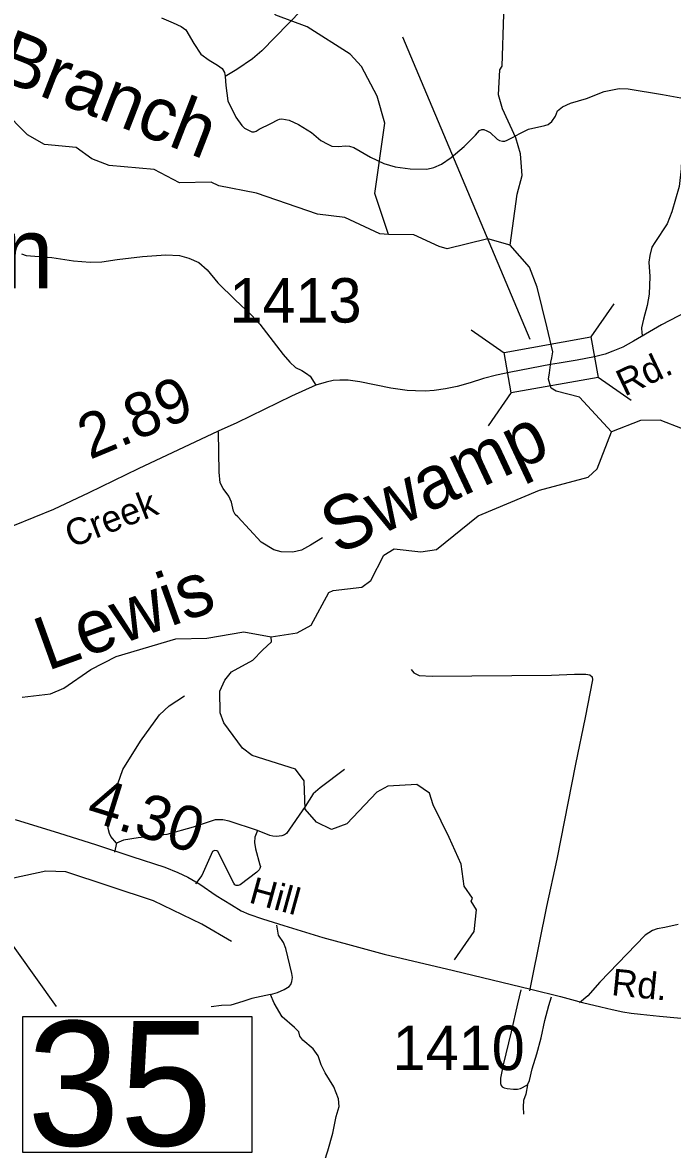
# Model space of a CAD drawing. Extents: x 2104537 to 2336408, y 34176 to 229611.
# Drawn here: x 2252606 to 2259920, y 147522 to 160196 of the extents above; entities that cross this region are included whole.
import ezdxf

# ---------------------------------------------------------------- set-up
doc = ezdxf.new("R2010")
doc.units = 0
for name, color, linetype in [('Exist Civil Demographics Community Label', 7, 'Continuous'), ('Exist Hydrographic Creek Single Shore', 7, 'Continuous'), ('Exist Hydrographic Misc Water Feature', 7, 'Continuous'), ('Exist Road Non-System Type 51', 7, 'Continuous'), ('Exist Road Secondary Mileage Hundredths English Label', 7, 'Continuous'), ('Exist Road Secondary Structure Standard Bridge CELL', 7, 'Continuous'), ('Exist Road Secondary Structure Standard Bridge Number Label', 7, 'Continuous'), ('Exist Road Secondary Type 51 Attributed', 7, 'Continuous'), ('Exist Road Secondary Type 51 Label', 7, 'Continuous'), ('Exist Road Secondary Type 51 Number Label', 7, 'Continuous'), ('Old_Level_32', 7, 'Continuous')]:
    doc.layers.add(name, color=color, linetype=linetype)

msp = doc.modelspace()

# ---------------------------------------------------------------- linework, layer by layer
at = {"layer": 'Exist Hydrographic Creek Single Shore'}
for points in [[(2258093, 157690), (2258172, 158266), (2258228, 158475), (2258210, 158718), (2258158, 158900), (2258006, 159224), (2257963, 159382), (2257977, 159664), (2258002, 159706), (2258022, 160290), (2258194, 160706)], [(2256726, 157812), (2256626, 157821), (2256233, 158002), (2255924, 158041), (2255239, 158277), (2254814, 158358), (2254730, 158399), (2254372, 158392), (2254088, 158542), (2253579, 158588), (2253387, 158661), (2253211, 158792), (2252852, 158822), (2252660, 158931), (2252383, 159212), (2252041, 159274), (2251857, 159383), (2251454, 159778)], [(2258093, 157690), (2257843, 157764), (2257385, 157652), (2257294, 157676), (2257009, 157807), (2256726, 157812)], [(2259235, 155592), (2258874, 155983), (2258610, 156049), (2258556, 156083), (2258538, 156132), (2258526, 156185), (2258536, 156257), (2258550, 156374), (2258564, 156424), (2258575, 156491), (2258509, 156761), (2258397, 157219), (2258312, 157443), (2258093, 157690)], [(2261331, 154885), (2261130, 155083), (2260795, 155247), (2260403, 155395), (2260034, 155626), (2259783, 155722), (2259559, 155720), (2259235, 155592)], [(2255405, 153288), (2255696, 153332), (2255854, 153417), (2256051, 153784), (2256100, 153809), (2256425, 153846), (2256524, 153922), (2256672, 154205), (2256788, 154275), (2257088, 154243), (2257263, 154269), (2257735, 154647), (2258424, 154935), (2258972, 155082), (2259072, 155175), (2259235, 155592)], [(2252603, 152609), (2252920, 152644), (2253069, 152710), (2253376, 152921), (2253658, 153066), (2254331, 153263), (2254680, 153273), (2255096, 153343), (2255405, 153288)]]:
    msp.add_lwpolyline(points, dxfattribs=at)
at = {"layer": 'Exist Hydrographic Misc Water Feature'}
for points in [[(2256726, 157812), (2256572, 158271), (2256683, 159063), (2256597, 159369), (2256419, 159701), (2256293, 159841), (2255807, 160146), (2255456, 160277), (2255322, 160411), (2255254, 160635), (2255169, 160748), (2255036, 160817), (2254951, 160907), (2254892, 161098), (2254847, 161447), (2254863, 161496), (2254969, 161815), (2254909, 162082), (2254816, 162222), (2254861, 162755), (2254785, 162954)], [(2257467, 149656), (2257690, 149973), (2257713, 150216), (2257654, 150315), (2257670, 150348), (2257577, 150481), (2257542, 150731), (2257406, 151029), (2257228, 151396), (2257185, 151528), (2257043, 151626), (2256718, 151606), (2256594, 151540), (2256255, 151185), (2256081, 151120), (2255914, 151202), (2255787, 151349), (2255776, 151667), (2255676, 151800), (2255191, 151954), (2255082, 152035), (2254871, 152318), (2254829, 152433), (2254827, 152676), (2254884, 152800), (2254958, 152893), (2255199, 153026), (2255306, 153136), (2255406, 153229), (2255405, 153288)], [(2254958, 149859), (2254623, 150056), (2254080, 150319), (2253094, 150643), (2252869, 150651), (2252503, 150573), (2252287, 150580), (2251835, 150776), (2251394, 151072), (2251308, 151149), (2251259, 151169), (2251197, 151157)]]:
    msp.add_lwpolyline(points, dxfattribs=at)
at = {"layer": 'Exist Road Non-System Type 51'}
msp.add_line((2253663, 150966), (2253640, 150864), dxfattribs=at)
for points in [[(2255750, 160340), (2255298, 159876), (2255193, 159787), (2255018, 159669), (2254885, 159587)], [(2254169, 160247), (2254302, 160192), (2254392, 160152), (2254443, 160112), (2254535, 159961), (2254614, 159840), (2254707, 159773), (2254800, 159716), (2254852, 159677), (2254879, 159635), (2254885, 159587)], [(2254885, 159587), (2254894, 159488), (2254916, 159314), (2255005, 159133), (2255074, 159036), (2255104, 159008), (2255148, 158984), (2255187, 158967), (2255214, 158965), (2255235, 158974), (2255268, 158996), (2255399, 159059), (2255477, 159102), (2255499, 159110), (2255523, 159111), (2255605, 159096), (2255711, 159049), (2255859, 158957), (2255962, 158870), (2256040, 158827), (2256088, 158806), (2256167, 158801), (2256238, 158809), (2256285, 158805), (2256334, 158790), (2256522, 158681), (2256673, 158612), (2256801, 158574), (2256969, 158552), (2257157, 158548), (2257233, 158565), (2257319, 158604), (2257428, 158679), (2257574, 158803), (2257703, 158930), (2257750, 158983), (2257773, 158994), (2257798, 158992), (2257832, 158978), (2257867, 158957), (2257947, 158883), (2257974, 158868), (2258006, 158862), (2258035, 158863), (2258060, 158871), (2258121, 158901), (2258201, 158948), (2258300, 158995), (2258482, 159038), (2258520, 159050), (2258561, 159081), (2258602, 159143), (2258626, 159203), (2258683, 159248), (2258771, 159287), (2258952, 159341), (2259153, 159419), (2259321, 159455), (2259423, 159449), (2259809, 159385), (2260056, 159340)], [(2260276, 159349), (2260219, 159262), (2260136, 159167), (2260085, 159112), (2260057, 159054), (2260033, 158926), (2260019, 158552), (2259994, 158352), (2259911, 158065), (2259861, 157930), (2259723, 157722), (2259686, 157670), (2259665, 157576), (2259654, 157499), (2259666, 157338), (2259658, 157140), (2259635, 157015), (2259593, 156859), (2259570, 156761), (2259575, 156703), (2259581, 156669)], [(2252593, 157593), (2252647, 157577), (2252937, 157553), (2253178, 157514), (2253368, 157502), (2253498, 157505), (2253670, 157531), (2253957, 157563), (2254219, 157582), (2254373, 157574), (2254477, 157547), (2254588, 157498), (2254685, 157413), (2254803, 157269), (2254999, 157077), (2255183, 156905), (2255276, 156802), (2255540, 156463), (2255615, 156374), (2255678, 156315), (2255748, 156282), (2255802, 156250), (2255841, 156217), (2255908, 156116)], [(2255982, 154401), (2255847, 154317), (2255744, 154262), (2255648, 154239), (2255518, 154243), (2255432, 154264), (2255293, 154351), (2255028, 154636), (2254999, 154661), (2254979, 154701), (2254956, 154803), (2254927, 154870), (2254862, 154954), (2254831, 155017), (2254818, 155137), (2254812, 155593)], [(2256978, 152921), (2257010, 152881), (2257071, 152852), (2257217, 152843), (2258559, 152857), (2258816, 152866), (2258944, 152866), (2258988, 152858), (2259015, 152837), (2259021, 152805), (2258938, 152380), (2258828, 151854), (2258617, 150788), (2258503, 150253), (2258339, 149437), (2258310, 149305)], [(2253663, 150966), (2253598, 151043), (2253584, 151076), (2253571, 151133), (2253563, 151194), (2253565, 151259), (2253598, 151353), (2253643, 151450), (2253679, 151634), (2253733, 151793), (2253933, 152113), (2254146, 152409), (2254257, 152509), (2254427, 152623)], [(2256229, 151796), (2255954, 151589), (2255876, 151522), (2255786, 151377), (2255578, 151074), (2255555, 151060), (2255524, 151050), (2255464, 151043), (2255424, 151044), (2255388, 151054), (2255249, 151109)], [(2255249, 151109), (2254932, 151213), (2254858, 151228), (2254774, 151229), (2254525, 151146), (2254230, 151063), (2253906, 151025), (2253741, 150999), (2253663, 150966)], [(2255249, 151109), (2255220, 151034), (2255215, 150972), (2255226, 150902), (2255278, 150723), (2255282, 150702), (2255278, 150681), (2255269, 150668), (2255243, 150641), (2255053, 150496), (2255032, 150489), (2255011, 150490), (2254995, 150498), (2254982, 150515), (2254804, 150871), (2254792, 150881), (2254766, 150883), (2254742, 150871), (2254625, 150603), (2254554, 150508)], [(2255397, 149266), (2255475, 149287), (2255550, 149320), (2255606, 149355), (2255624, 149378), (2255637, 149409), (2255644, 149454), (2255638, 149501), (2255567, 149780), (2255544, 149848), (2255487, 149933), (2255468, 150043)], [(2259984, 150052), (2259834, 150018), (2259746, 150001), (2259694, 149983), (2259613, 149932), (2259101, 149404), (2258967, 149250), (2258874, 149171)], [(2258212, 149317), (2258174, 149161), (2258104, 148844), (2258014, 148473), (2257984, 148325), (2257985, 148265), (2257992, 148242), (2258003, 148227), (2258026, 148214), (2258059, 148206), (2258129, 148201), (2258176, 148201), (2258211, 148208), (2258289, 148248)], [(2255397, 149266), (2255186, 149220), (2255086, 149185), (2254948, 149145), (2254844, 149140), (2254729, 149127)], [(2256003, 147388), (2256042, 147506), (2256099, 147705), (2256135, 147891), (2256168, 148004), (2256163, 148092), (2256109, 148227), (2256011, 148384), (2255968, 148473), (2255933, 148575), (2255878, 148654), (2255759, 148751), (2255728, 148796), (2255714, 148846), (2255665, 148894), (2255528, 149012), (2255436, 149165), (2255397, 149266)], [(2258289, 148248), (2258312, 148297), (2258341, 148427), (2258395, 148596), (2258441, 148778), (2258484, 148973), (2258528, 149141), (2258559, 149239)], [(2258289, 148248), (2258268, 148142), (2258245, 148074), (2258238, 148002), (2258245, 147918)]]:
    msp.add_lwpolyline(points, dxfattribs=at)
at = {"layer": 'Exist Road Secondary Structure Standard Bridge CELL'}
for p, q in [((2259260, 157031), (2259001, 156660)), ((2258026, 156478), (2257655, 156737)), ((2259454, 155945), (2259082, 156204)), ((2258106, 156033), (2257847, 155661))]:
    msp.add_line(p, q, dxfattribs=at)
msp.add_lwpolyline([(2259082, 156204), (2258106, 156030), (2258025, 156486), (2259001, 156660)], close=True, dxfattribs=at)
at = {"layer": 'Exist Road Secondary Structure Standard Bridge Number Label'}
for p, q in [((2258317, 156630), (2256885, 160030)), ((2251554, 151126), (2252984, 149130))]:
    msp.add_line(p, q, dxfattribs=at)
msp.add_lwpolyline([(2252608, 149015), (2255185, 149015), (2255185, 147486), (2252608, 147486)], close=True, dxfattribs=at)
at = {"layer": 'Exist Road Secondary Type 51 Attributed'}
for points in [[(2263202, 157288), (2262935, 157317), (2262315, 157376), (2261735, 157431), (2261362, 157465), (2261253, 157464), (2261188, 157458), (2261134, 157450), (2261054, 157428), (2260933, 157382), (2260704, 157270), (2260462, 157139), (2259797, 156794), (2259482, 156612), (2259360, 156546), (2259250, 156500), (2259164, 156465), (2259042, 156434), (2258847, 156399), (2258643, 156365), (2258547, 156349)], [(2258547, 156349), (2258099, 156265), (2257939, 156228), (2257793, 156191), (2257643, 156145), (2257497, 156103), (2257364, 156077), (2257238, 156058), (2257138, 156051), (2257029, 156052), (2256933, 156058), (2256752, 156083), (2256400, 156154), (2256269, 156174), (2256178, 156172), (2256101, 156168), (2256021, 156152), (2255908, 156116), (2255632, 155994), (2255017, 155695), (2254807, 155601), (2253907, 155175), (2253350, 154905), (2252955, 154719), (2252285, 154448)], [(2252524, 151232), (2253021, 151077), (2253427, 150950), (2253836, 150816), (2254208, 150696), (2254352, 150638), (2254466, 150583), (2254600, 150505), (2254785, 150378), (2254956, 150273), (2255067, 150207), (2255154, 150169), (2255308, 150116), (2255546, 150041), (2255984, 149907), (2256304, 149818), (2256677, 149717), (2257456, 149536), (2258327, 149323), (2258661, 149241), (2258909, 149174), (2259113, 149126), (2259243, 149094), (2259361, 149068), (2259455, 149053), (2259560, 149042), (2259772, 149020), (2260179, 148984)]]:
    msp.add_lwpolyline(points, dxfattribs=at)

# ---------------------------------------------------------------- texts
at = {"layer": 'Exist Civil Demographics Community Label'}
msp.add_text('Rabontown', height=800, dxfattribs=at).set_placement((2247544, 157208))
at = {"layer": 'Exist Road Secondary Mileage Hundredths English Label'}
for s, rotation, p in [('2.89', 22.6025, (2253363, 155276)), ('4.30', 342.6428, (2253305, 151234))]:
    msp.add_text(s, height=500, rotation=rotation, dxfattribs=at).set_placement(p)
at = {"layer": 'Exist Road Secondary Structure Standard Bridge Number Label'}
msp.add_text('35', height=1400, dxfattribs=at).set_placement((2252658, 147565))
at = {"layer": 'Exist Road Secondary Type 51 Label'}
for s, rotation, p in [('Rd.', 25.5399, (2259381, 155986)), ('Creek', 21.1992, (2253156, 154284)), ('Hill', 344.6176, (2255141, 150302)), ('Rd.', 354.3756, (2259225, 149258))]:
    msp.add_text(s, height=300, rotation=rotation, dxfattribs=at).set_placement(p)
at = {"layer": 'Exist Road Secondary Type 51 Number Label'}
for s, p in [('1413', (2254934, 156821)), ('1410', (2256770, 148414))]:
    msp.add_text(s, height=500, dxfattribs=at).set_placement(p)
at = {"layer": 'Old_Level_32'}
for s, rotation, p in [('Branch', 338.7715, (2252275, 159575)), ('Swamp', 25.1155, (2256148, 154202)), ('Lewis', 19.8473, (2252883, 152900))]:
    msp.add_text(s, height=600, rotation=rotation, dxfattribs=at).set_placement(p)

doc.saveas('drawing.dxf')
